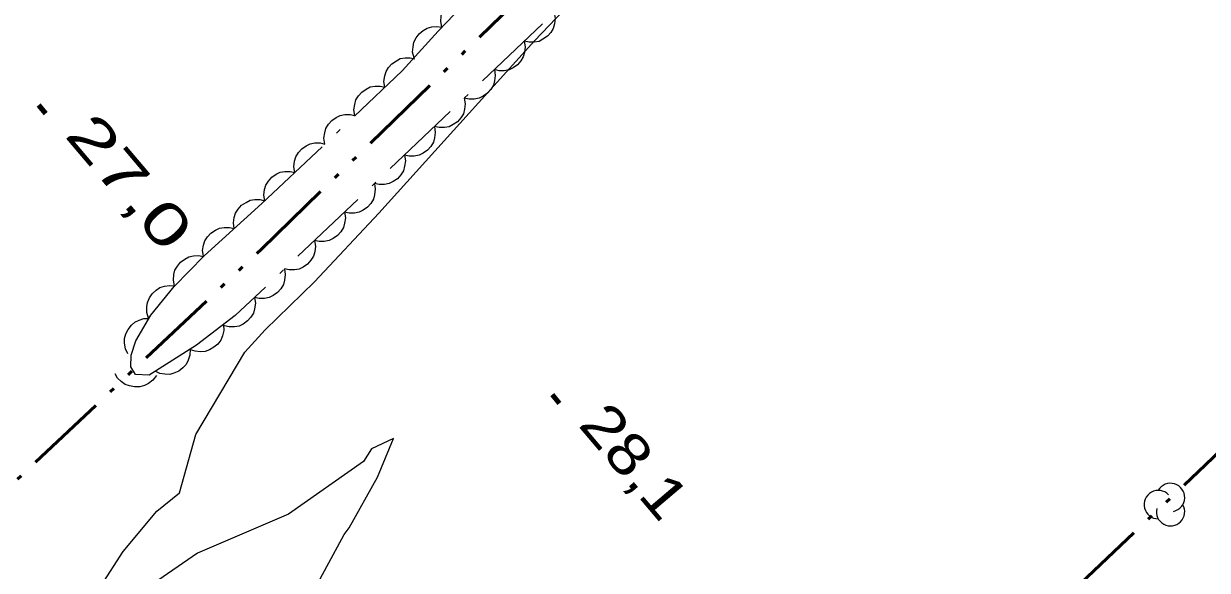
# Model space of a CAD drawing. Extents: x 386081 to 389416, y 5130568 to 5134082.
# Drawn here: x 388387.8 to 388473.7, y 5131723.2 to 5131762.8 of the extents above; entities that cross this region are included whole.
import ezdxf

# ---------------------------------------------------------------- set-up
doc = ezdxf.new("R2010")
doc.units = 0
doc.header["$LTSCALE"] = 1.2
doc.linetypes.add('DASH_DOUBLE_DOT', pattern=[9.2, 5, -1.2, 0.3, -1.2, 0.3, -1.2])
doc.linetypes.add('DOT_DASHED', pattern=[7.7, 5, -1.2, 0.3, -1.2])
for name, color, linetype, lineweight in [('2', 7, 'Continuous', 13), ('3', 7, 'Continuous', 140), ('4', 7, 'DASH_DOUBLE_DOT', 53), ('44', 7, 'Continuous', 25)]:
    doc.layers.add(name, color=color, linetype=linetype, lineweight=lineweight)

msp = doc.modelspace()

# ---------------------------------------------------------------- linework, layer by layer
at = {"layer": '2'}
for points in [[(388393.36, 5131722.05), (388394.99, 5131724.55), (388397.42, 5131727.48), (388399.07, 5131728.8), (388400.25, 5131733.04), (388403.81, 5131739), (388405.28, 5131740.62), (388408.87, 5131744.12), (388413.54, 5131749.09), (388424.84, 5131761.59), (388434.28, 5131771.51)], [(388408.34, 5131720.83), (388411.01, 5131725.79), (388411.38, 5131726.28), (388413.45, 5131729.95), (388414.59, 5131732.75), (388413, 5131732), (388412.42, 5131731.09), (388406.98, 5131727.26), (388400.38, 5131724.42), (388392.51, 5131719.01)]]:
    msp.add_lwpolyline(points, dxfattribs=at)
at = {"layer": '3'}
for p, q in [((388388.83, 5131756.93), (388389.34, 5131756.32)), ((388426.11, 5131735.93), (388426.62, 5131735.32))]:
    msp.add_line(p, q, dxfattribs=at)
at = {"layer": '4'}
for points in [[(388403.08, 5131676.15), (388398.8, 5131683.5), (388385.24, 5131705.68), (388376.19, 5131718.23), (388378.12, 5131720.75), (388380.58, 5131723.47), (388405.01, 5131746.47), (388448.58, 5131788.82), (388515.07, 5131852.58), (388524.6, 5131861.96), (388550.41, 5131886.49), (388583.66, 5131918.46), (388613.94, 5131948.36), (388649.63, 5131983.32), (388677.59, 5132010.13), (388707.98, 5132038.7), (388732.5, 5132062.17)], [(388166.37, 5131434.07), (388187.89, 5131455.22), (388215.09, 5131482.63), (388233.63, 5131500.33), (388248.39, 5131515.01), (388284.53, 5131549.57), (388295.33, 5131560.48), (388304.99, 5131569.66), (388310.14, 5131575.04), (388349.08, 5131611.42), (388363.53, 5131625.78), (388381.6, 5131642.7), (388407.96, 5131667.76), (388412.46, 5131672.34), (388447.95, 5131706.57), (388473.53, 5131730.84), (388517.2, 5131773), (388567.95, 5131821.23)]]:
    msp.add_lwpolyline(points, dxfattribs=at)
at = {"layer": '44', "linetype": 'DOT_DASHED'}
msp.add_lwpolyline([(388492.44, 5131826.41), (388403.12, 5131741.66), (388400.3, 5131739.51), (388396.87, 5131737.34), (388395.87, 5131737.38), (388395.55, 5131737.95), (388395.56, 5131738.8), (388395.89, 5131739.84), (388396.98, 5131741.68), (388398.68, 5131743.78), (388400.86, 5131746), (388405.05, 5131749.79), (388415.24, 5131759.41), (388417.85, 5131762.29), (388427.41, 5131772.3)], dxfattribs=at)
at = {"layer": '44'}
for points in [[(388418.11, 5131762.57), (388418.03, 5131762.98), (388418.06, 5131763.38), (388418.13, 5131763.7), (388418.3, 5131764.01), (388418.53, 5131764.3), (388418.84, 5131764.53), (388419.12, 5131764.7), (388419.46, 5131764.77), (388419.83, 5131764.8), (388420.19, 5131764.74)], [(388426.27, 5131763.63), (388426.34, 5131763.21), (388426.29, 5131762.81), (388426.2, 5131762.49), (388426.02, 5131762.19), (388425.77, 5131761.92), (388425.45, 5131761.7), (388425.16, 5131761.55), (388424.82, 5131761.49), (388424.45, 5131761.48), (388424.09, 5131761.56)], [(388416.09, 5131760.35), (388415.99, 5131760.76), (388416.02, 5131761.16), (388416.08, 5131761.49), (388416.24, 5131761.8), (388416.46, 5131762.09), (388416.76, 5131762.33), (388417.04, 5131762.5), (388417.38, 5131762.59), (388417.75, 5131762.62), (388418.11, 5131762.57)], [(388424.09, 5131761.56), (388424.16, 5131761.15), (388424.11, 5131760.75), (388424.02, 5131760.43), (388423.84, 5131760.13), (388423.59, 5131759.85), (388423.28, 5131759.64), (388422.99, 5131759.49), (388422.64, 5131759.42), (388422.27, 5131759.42), (388421.92, 5131759.5)], [(388413.98, 5131758.22), (388413.91, 5131758.63), (388413.97, 5131759.04), (388414.06, 5131759.36), (388414.24, 5131759.66), (388414.49, 5131759.93), (388414.81, 5131760.14), (388415.09, 5131760.3), (388415.44, 5131760.36), (388415.81, 5131760.36), (388416.16, 5131760.28)], [(388421.92, 5131759.5), (388421.99, 5131759.08), (388421.93, 5131758.68), (388421.85, 5131758.36), (388421.66, 5131758.06), (388421.42, 5131757.79), (388421.1, 5131757.57), (388420.81, 5131757.42), (388420.46, 5131757.36), (388420.09, 5131757.35), (388419.74, 5131757.43)], [(388411.8, 5131756.16), (388411.73, 5131756.58), (388411.79, 5131756.98), (388411.87, 5131757.3), (388412.06, 5131757.6), (388412.31, 5131757.87), (388412.62, 5131758.08), (388412.91, 5131758.24), (388413.26, 5131758.3), (388413.63, 5131758.3), (388413.98, 5131758.22)], [(388419.74, 5131757.43), (388419.81, 5131757.02), (388419.76, 5131756.62), (388419.67, 5131756.3), (388419.49, 5131756), (388419.24, 5131755.72), (388418.92, 5131755.51), (388418.64, 5131755.36), (388418.29, 5131755.29), (388417.92, 5131755.29), (388417.57, 5131755.37)], [(388409.62, 5131754.1), (388409.55, 5131754.52), (388409.61, 5131754.92), (388409.69, 5131755.24), (388409.88, 5131755.54), (388410.12, 5131755.81), (388410.44, 5131756.03), (388410.73, 5131756.18), (388411.08, 5131756.24), (388411.45, 5131756.24), (388411.8, 5131756.16)], [(388417.57, 5131755.37), (388417.63, 5131754.95), (388417.58, 5131754.55), (388417.5, 5131754.23), (388417.31, 5131753.93), (388417.07, 5131753.66), (388416.75, 5131753.44), (388416.46, 5131753.29), (388416.11, 5131753.23), (388415.74, 5131753.22), (388415.39, 5131753.3)], [(388407.44, 5131752.04), (388407.37, 5131752.46), (388407.42, 5131752.86), (388407.51, 5131753.18), (388407.7, 5131753.48), (388407.94, 5131753.75), (388408.26, 5131753.97), (388408.55, 5131754.12), (388408.9, 5131754.18), (388409.27, 5131754.18), (388409.62, 5131754.1)], [(388415.39, 5131753.3), (388415.46, 5131752.89), (388415.41, 5131752.49), (388415.32, 5131752.17), (388415.13, 5131751.87), (388414.89, 5131751.59), (388414.57, 5131751.38), (388414.28, 5131751.23), (388413.94, 5131751.16), (388413.57, 5131751.16), (388413.21, 5131751.24)], [(388405.26, 5131749.98), (388405.19, 5131750.4), (388405.24, 5131750.8), (388405.33, 5131751.12), (388405.52, 5131751.42), (388405.76, 5131751.69), (388406.08, 5131751.91), (388406.37, 5131752.06), (388406.72, 5131752.12), (388407.09, 5131752.12), (388407.44, 5131752.04)], [(388413.21, 5131751.24), (388413.28, 5131750.83), (388413.23, 5131750.42), (388413.14, 5131750.1), (388412.96, 5131749.8), (388412.71, 5131749.53), (388412.39, 5131749.31), (388412.11, 5131749.16), (388411.76, 5131749.1), (388411.39, 5131749.1), (388411.04, 5131749.17)], [(388403.04, 5131747.97), (388402.98, 5131748.38), (388403.04, 5131748.78), (388403.13, 5131749.1), (388403.33, 5131749.39), (388403.58, 5131749.67), (388403.9, 5131749.87), (388404.19, 5131750.02), (388404.54, 5131750.07), (388404.91, 5131750.07), (388405.26, 5131749.98)], [(388411.04, 5131749.17), (388411.11, 5131748.76), (388411.05, 5131748.36), (388410.97, 5131748.04), (388410.78, 5131747.74), (388410.54, 5131747.46), (388410.22, 5131747.25), (388409.93, 5131747.1), (388409.58, 5131747.03), (388409.21, 5131747.03), (388408.86, 5131747.11)], [(388400.81, 5131745.96), (388400.75, 5131746.37), (388400.81, 5131746.77), (388400.91, 5131747.09), (388401.1, 5131747.38), (388401.35, 5131747.65), (388401.68, 5131747.86), (388401.97, 5131748), (388402.32, 5131748.06), (388402.69, 5131748.05), (388403.04, 5131747.97)], [(388408.86, 5131747.11), (388408.93, 5131746.7), (388408.88, 5131746.29), (388408.79, 5131745.97), (388408.61, 5131745.67), (388408.36, 5131745.4), (388408.04, 5131745.18), (388407.75, 5131745.03), (388407.41, 5131744.97), (388407.04, 5131744.97), (388406.68, 5131745.04)], [(388398.71, 5131743.81), (388398.63, 5131744.22), (388398.67, 5131744.63), (388398.74, 5131744.95), (388398.92, 5131745.25), (388399.15, 5131745.54), (388399.46, 5131745.76), (388399.74, 5131745.93), (388400.09, 5131746), (388400.46, 5131746.02), (388400.81, 5131745.95)], [(388406.68, 5131745.04), (388406.75, 5131744.63), (388406.7, 5131744.23), (388406.61, 5131743.91), (388406.43, 5131743.61), (388406.18, 5131743.33), (388405.87, 5131743.12), (388405.58, 5131742.97), (388405.23, 5131742.9), (388404.86, 5131742.9), (388404.51, 5131742.98)], [(388396.82, 5131741.48), (388396.7, 5131741.88), (388396.7, 5131742.29), (388396.74, 5131742.62), (388396.89, 5131742.94), (388397.09, 5131743.24), (388397.38, 5131743.5), (388397.65, 5131743.69), (388397.98, 5131743.79), (388398.35, 5131743.85), (388398.71, 5131743.81)], [(388404.51, 5131742.98), (388404.58, 5131742.57), (388404.52, 5131742.16), (388404.44, 5131741.84), (388404.25, 5131741.54), (388404.01, 5131741.27), (388403.69, 5131741.05), (388403.4, 5131740.9), (388403.05, 5131740.84), (388402.68, 5131740.84), (388402.33, 5131740.91)], [(388395.32, 5131738.88), (388395.14, 5131739.26), (388395.08, 5131739.66), (388395.08, 5131739.99), (388395.18, 5131740.33), (388395.34, 5131740.66), (388395.58, 5131740.96), (388395.82, 5131741.18), (388396.14, 5131741.33), (388396.49, 5131741.44), (388396.85, 5131741.46)], [(388402.26, 5131741), (388402.28, 5131740.58), (388402.18, 5131740.19), (388402.06, 5131739.88), (388401.85, 5131739.6), (388401.57, 5131739.36), (388401.24, 5131739.18), (388400.93, 5131739.06), (388400.58, 5131739.03), (388400.21, 5131739.07), (388399.87, 5131739.18)], [(388399.84, 5131739.22), (388399.83, 5131738.8), (388399.7, 5131738.42), (388399.55, 5131738.12), (388399.32, 5131737.86), (388399.02, 5131737.64), (388398.67, 5131737.49), (388398.36, 5131737.4), (388398, 5131737.41), (388397.64, 5131737.47), (388397.31, 5131737.62)], [(388397.39, 5131737.32), (388397.14, 5131736.98), (388396.81, 5131736.74), (388396.53, 5131736.58), (388396.18, 5131736.5), (388395.81, 5131736.49), (388395.44, 5131736.56), (388395.13, 5131736.67), (388394.84, 5131736.87), (388394.58, 5131737.13), (388394.39, 5131737.44)]]:
    msp.add_lwpolyline(points, dxfattribs=at)
for centre, start, end in [((388470.99, 5131728.469), 282.26917, 149.72626), ((388470.99, 5131728.469), 282.26917, 149.72626), ((388470.104, 5131727.953), 44.11537, 269.80396), ((388470.104, 5131727.953), 44.11537, 269.80396), ((388470.99, 5131727.438), 166.93686, 29.62122), ((388470.99, 5131727.438), 166.93686, 29.62122)]:
    msp.add_arc(centre, 1.03, start, end, dxfattribs=at)

# ---------------------------------------------------------------- texts
at = {"layer": '3'}
for s, width, p in [('27,0   ', 1.45, (388390.66, 5131754.71)), ('28,1   ', 1.2, (388427.94, 5131733.71))]:
    msp.add_text(s, height=3, rotation=310.294, dxfattribs=dict(at, width=width)).set_placement(p)

doc.saveas('drawing.dxf')
